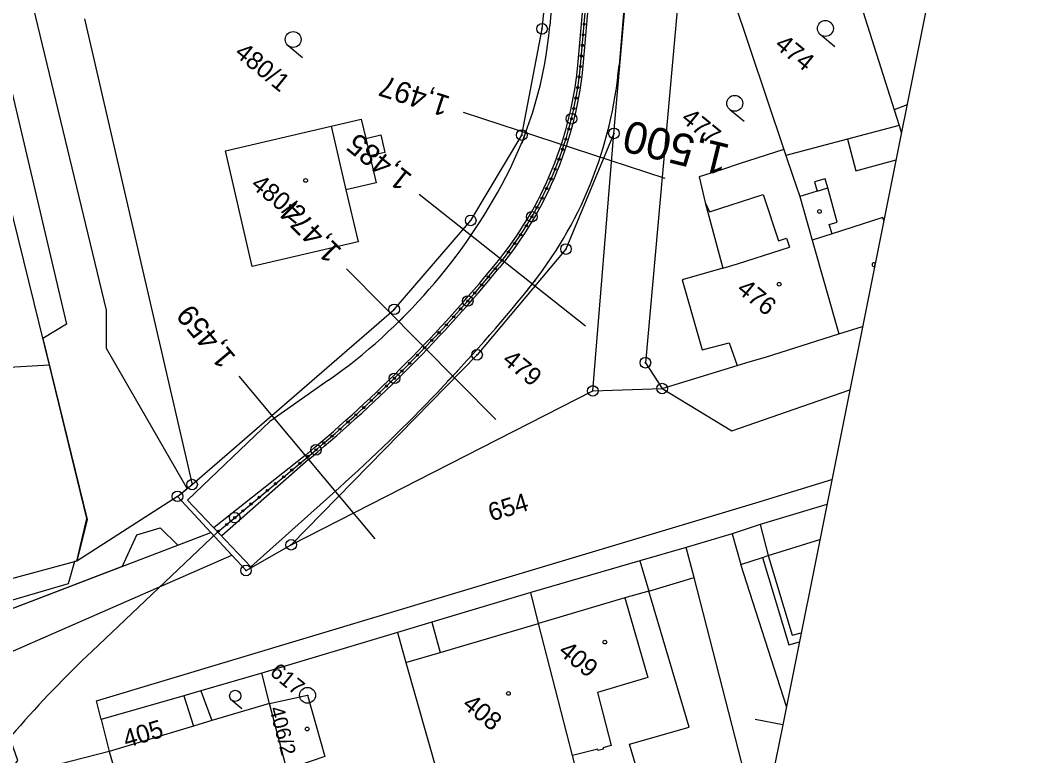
# Model space of a CAD drawing. Extents: x -548552 to -543113, y -1131925 to -1123599.
# Drawn here: x -547952.9 to -547857.9, y -1130326.2 to -1130256.8 of the extents above; entities that cross this region are included whole.
import ezdxf

# ---------------------------------------------------------------- set-up
doc = ezdxf.new("R2010")
doc.units = 0
for name, color, linetype in [('Hranice parcel', 7, 'Continuous'), ('HRANY', 7, 'Continuous'), ('Parcelní čísla', 7, 'Continuous'), ('Poz předměty', 7, 'Continuous'), ('Profile', 7, 'Continuous'), ('PROFILY', 7, 'Continuous'), ('STANIČENÍ', 7, 'Continuous'), ('STANIČENÍ PROFILY', 7, 'Continuous'), ('Vnitřní kresba', 7, 'Continuous'), ('Věcná břemena k části', 7, 'Continuous'), ('Značky bodu BP', 7, 'Continuous'), ('Značky budov', 7, 'Continuous'), ('Značky kultur', 7, 'Continuous')]:
    doc.layers.add(name, color=color, linetype=linetype)

msp = doc.modelspace()

# ---------------------------------------------------------------- linework, layer by layer
at = {"layer": 'Hranice parcel'}
for p, q in [((-547875.793, -1130248.603), (-547870.523, -1130265.266)), ((-547886.54, -1130252.217), (-547880.907, -1130269.021)), ((-547946.864, -1130256.68), (-547936.712, -1130300.601)), ((-547869.3, -1130264.794), (-547870.523, -1130265.266)), ((-547870.523, -1130265.266), (-547870.051, -1130266.746)), ((-547898.926, -1130291.773), (-547896.935, -1130267.495)), ((-547880.907, -1130269.021), (-547880.723, -1130269.571)), ((-547950.166, -1130289.344), (-547954.51, -1130271.592)), ((-547950.166, -1130289.344), (-547979.034, -1130291.056)), ((-547892.388, -1130291.553), (-547885.311, -1130289.372)), ((-547927.369, -1130306.278), (-547898.926, -1130291.773)), ((-547898.926, -1130291.773), (-547892.388, -1130291.553)), ((-547938.084, -1130301.715), (-547936.712, -1130300.601)), ((-547938.084, -1130301.715), (-547947.576, -1130307.809)), ((-547934.936, -1130305.118), (-547938.084, -1130301.715)), ((-547934.936, -1130305.118), (-547932.962, -1130307.254)), ((-547947.576, -1130307.809), (-547961.785, -1130311.634)), ((-547904.057, -1130313.698), (-547904.761, -1130310.778)), ((-547917.342, -1130314.537), (-547930.126, -1130318.387)), ((-547929.424, -1130321.23), (-547930.126, -1130318.387)), ((-547927.777, -1130327.473), (-547929.424, -1130321.23)), ((-547945.274, -1130322.763), (-547944.534, -1130325.765)), ((-547944.534, -1130325.765), (-547952.866, -1130327.903))]:
    msp.add_line(p, q, dxfattribs=at)
for points in [[(-547896.935, -1130267.495), (-547887.738, -1130163.392), (-547881.877, -1130098.297), (-547879.265, -1130068.76), (-547878.132, -1130056.887), (-547878.655, -1130053.714), (-547881.142, -1130041.821), (-547886.592, -1130027.643), (-547894.162, -1130014.15)], [(-547936.712, -1130300.601), (-547917.659, -1130284.083), (-547910.441, -1130275.698), (-547905.626, -1130267.651), (-547903.713, -1130257.639), (-547902.442, -1130245.661)], [(-547890.742, -1130253.386), (-547893.973, -1130289.113), (-547892.388, -1130291.553)], [(-547922.201, -1130272.812), (-547921.059, -1130277.728), (-547931.051, -1130280.035), (-547933.566, -1130269.126), (-547923.587, -1130266.82), (-547920.755, -1130266.161), (-547920.343, -1130267.967), (-547918.927, -1130267.637), (-547918.551, -1130269.298), (-547919.961, -1130269.619), (-547919.368, -1130272.153), (-547922.201, -1130272.812)], [(-547870.051, -1130266.746), (-547874.917, -1130268.032), (-547880.723, -1130269.571)], [(-547870.051, -1130266.746), (-547869.839, -1130267.482)], [(-547896.935, -1130267.495), (-547901.458, -1130278.398), (-547909.843, -1130288.374), (-547927.369, -1130306.278)], [(-547880.907, -1130269.021), (-547885.119, -1130270.375), (-547886.701, -1130270.892), (-547888.897, -1130271.592), (-547888.322, -1130274.021), (-547886.676, -1130280.186), (-547890.515, -1130281.289), (-547888.623, -1130287.913), (-547886.061, -1130287.253), (-547885.311, -1130289.372)], [(-547880.723, -1130269.571), (-547880.093, -1130271.425), (-547879.402, -1130273.459), (-547878.245, -1130277.548), (-547875.748, -1130286.406)], [(-547875.748, -1130286.406), (-547873.492, -1130285.709)], [(-547885.311, -1130289.372), (-547884.105, -1130289.001), (-547882.66, -1130288.604), (-547875.748, -1130286.406)], [(-547947.576, -1130307.809), (-547946.628, -1130303.796), (-547950.166, -1130289.344)], [(-547905.885, -1130309.023), (-547883.569, -1130302.323), (-547876.384, -1130300.132)], [(-547876.852, -1130302.469), (-547883.139, -1130304.376), (-547885.801, -1130305.238), (-547890.112, -1130306.524)], [(-547981.606, -1130359.604), (-547957.156, -1130324.318), (-547959.535, -1130314.525), (-547934.936, -1130305.118)], [(-547880.67, -1130321.515), (-547884.966, -1130308.123), (-547882.943, -1130307.476), (-547882.399, -1130307.3), (-547877.517, -1130305.786)], [(-547932.962, -1130307.254), (-547931.627, -1130308.703), (-547927.369, -1130306.278)], [(-547890.112, -1130306.524), (-547894.483, -1130307.788), (-547904.761, -1130310.778)], [(-547883.113, -1130333.706), (-547889.382, -1130309.363), (-547890.112, -1130306.524)], [(-547960.613, -1130336.605), (-547953.145, -1130326.631), (-547956.382, -1130317.494), (-547932.962, -1130307.254)], [(-547945.274, -1130322.763), (-547945.711, -1130320.988), (-547905.885, -1130309.023)], [(-547904.761, -1130310.778), (-547914.1, -1130313.566), (-547917.342, -1130314.537)], [(-547899.123, -1130332.99), (-547893.631, -1130331.363), (-547895.46, -1130325.074), (-547889.846, -1130323.47), (-547893.649, -1130310.659), (-547895.902, -1130311.287), (-547904.057, -1130313.698)], [(-547899.123, -1130332.99), (-547899.396, -1130331.916), (-547899.823, -1130330.24), (-547900.858, -1130326.159), (-547904.057, -1130313.698)], [(-547917.342, -1130314.537), (-547916.547, -1130317.377), (-547913.569, -1130327.876), (-547909.122, -1130347.545)], [(-547930.126, -1130318.387), (-547935.891, -1130320.049), (-547937.479, -1130320.51), (-547945.274, -1130322.763)], [(-547929.424, -1130321.23), (-547925.826, -1130320.471), (-547924.208, -1130326.227), (-547927.777, -1130327.473)], [(-547929.424, -1130321.23), (-547934.865, -1130322.859), (-547936.589, -1130323.376), (-547944.534, -1130325.765)]]:
    msp.add_lwpolyline(points, dxfattribs=at)
at = {"layer": 'HRANY'}
msp.add_line((-547931.185, -1130308.354), (-547937.13, -1130302.086), dxfattribs=at)
at = {"layer": 'Poz předměty'}
for p, q in [((-547900.306, -1130260.735), (-547883.435, -1130065.797)), ((-547899.808, -1130260.778), (-547882.937, -1130065.84)), ((-547900.861, -1130232.007), (-547902.994, -1130257.354)), ((-547895.075, -1130245.174), (-547896.459, -1130261.06)), ((-547923.848, -1130290.768), (-547929.366, -1130294.667)), ((-547929.366, -1130294.667), (-547937.13, -1130302.086)), ((-547926.062, -1130297.862), (-547925.779, -1130297.626)), ((-547926.062, -1130297.862), (-547934.629, -1130304.664)), ((-547925.742, -1130298.246), (-547933.92, -1130305.422)), ((-547925.742, -1130298.246), (-547925.459, -1130298.01)), ((-547922.852, -1130300.896), (-547931.185, -1130308.354))]:
    msp.add_line(p, q, dxfattribs=at)
for centre, radius, start, end in [((-547940.604, -1130254.189), 37.743, 332.49077, 355.18998), ((-547934.926, -1130257.739), 34.75, 320.53715, 355.05376), ((-547934.926, -1130257.739), 35, 320.53715, 355.05376), ((-547934.926, -1130257.739), 35.25, 320.53715, 355.05376), ((-547935.133, -1130257.688), 38.82, 320.93302, 355.01788), ((-547954.993, -1130246.695), 53.966, 305.24777, 332.49077), ((-548012.099, -1130194.207), 134.709, 309.85025, 320.53715), ((-548012.099, -1130194.207), 134.959, 309.85025, 320.53715), ((-548012.099, -1130194.207), 135.209, 309.85025, 320.53715), ((-548031.641, -1130179.35), 163.121, 311.83002, 320.93302)]:
    msp.add_arc(centre, radius, start, end, dxfattribs=at)
at = {"layer": 'Profile'}
for p, q in [((-547857.912, -1130207.983), (-547881.021, -1130323.267)), ((-547881.021, -1130323.267), (-547901.769, -1130426.774)), ((-547881.021, -1130323.267), (-547883.61, -1130322.748))]:
    msp.add_line(p, q, dxfattribs=at)
at = {"layer": 'PROFILY'}
for points in [[(-547911.159, -1130265.484), (-547892.15, -1130271.704)], [(-547915.298, -1130273.22), (-547899.632, -1130285.652)], [(-547922.148, -1130280.267), (-547908.078, -1130294.481)], [(-547932.31, -1130290.377), (-547919.494, -1130305.732)]]:
    msp.add_lwpolyline(points, dxfattribs=at)
at = {"layer": 'STANIČENÍ'}
for p, q in [((-547900.057, -1130260.757), (-547883.186, -1130065.818)), ((-547917.807, -1130285.819), (-547916.789, -1130284.812)), ((-547912.625, -1130290.863), (-547911.679, -1130289.926)), ((-547934.275, -1130305.043), (-547925.619, -1130297.818)), ((-547946.137, -1130316.304), (-547934.275, -1130305.043))]:
    msp.add_line(p, q, dxfattribs=at)
for centre, radius in [((-547899.749, -1130257.205), 0.1), ((-547899.836, -1130258.202), 0.1), ((-547899.922, -1130259.198), 0.1), ((-547900.008, -1130260.194), 0.1), ((-547900.097, -1130261.19), 0.1), ((-547900.21, -1130262.184), 0.1), ((-547900.351, -1130263.174), 0.1), ((-547900.52, -1130264.159), 0.1), ((-547900.718, -1130265.139), 0.1), ((-547900.943, -1130266.114), 0.5), ((-547900.943, -1130266.114), 0.1), ((-547901.196, -1130267.081), 0.1), ((-547901.477, -1130268.041), 0.1), ((-547901.785, -1130268.992), 0.1), ((-547902.12, -1130269.934), 0.1), ((-547902.482, -1130270.867), 0.1), ((-547902.87, -1130271.788), 0.1), ((-547903.284, -1130272.698), 0.1), ((-547903.725, -1130273.596), 0.1), ((-547904.681, -1130275.352), 0.5), ((-547904.19, -1130274.481), 0.1), ((-547904.681, -1130275.352), 0.1), ((-547905.197, -1130276.209), 0.1), ((-547905.736, -1130277.051), 0.1), ((-547906.887, -1130278.686), 0.1), ((-547906.3, -1130277.877), 0.1), ((-547907.497, -1130279.479), 0.1), ((-547908.129, -1130280.254), 0.1), ((-547908.783, -1130281.01), 0.1), ((-547910.063, -1130282.54), 0.1), ((-547909.411, -1130281.781), 0.1), ((-547910.721, -1130283.294), 0.5), ((-547910.721, -1130283.294), 0.1), ((-547911.386, -1130284.045), 0.1), ((-547912.048, -1130284.782), 0.1), ((-547913.43, -1130286.286), 0.1), ((-547912.739, -1130285.54), 0.1), ((-547914.107, -1130287.006), 0.1), ((-547914.779, -1130287.711), 0.1), ((-547916.197, -1130289.165), 0.1), ((-547915.453, -1130288.407), 0.1), ((-547917.627, -1130290.588), 0.5), ((-547916.927, -1130289.896), 0.1), ((-547917.627, -1130290.588), 0.1), ((-547919.083, -1130291.993), 0.1), ((-547918.375, -1130291.315), 0.1), ((-547919.814, -1130292.683), 0.1), ((-547920.529, -1130293.349), 0.1), ((-547922.013, -1130294.699), 0.1), ((-547921.267, -1130294.025), 0.1), ((-547922.772, -1130295.374), 0.1), ((-547924.281, -1130296.687), 0.1), ((-547923.524, -1130296.033), 0.1), ((-547925.031, -1130297.325), 0.5), ((-547925.031, -1130297.325), 0.1), ((-547926.548, -1130298.594), 0.1), ((-547925.789, -1130297.943), 0.1), ((-547927.316, -1130299.234), 0.1), ((-547928.851, -1130300.516), 0.1), ((-547928.083, -1130299.875), 0.1), ((-547929.619, -1130301.157), 0.1), ((-547931.154, -1130302.438), 0.1), ((-547930.387, -1130301.798), 0.1), ((-547932.69, -1130303.72), 0.5), ((-547931.922, -1130303.079), 0.1), ((-547933.457, -1130304.361), 0.1), ((-547932.69, -1130303.72), 0.1), ((-547934.225, -1130305.001), 0.1)]:
    msp.add_circle(centre, radius, dxfattribs=at)
for centre, radius, start, end in [((-547934.926, -1130257.739), 31.21, 339.99362, 342.91333), ((-547934.926, -1130257.739), 38.63, 320.38987, 322.44089), ((-547868.797, -1130397.774), 112.334, 133.51052, 144.10478)]:
    msp.add_arc(centre, radius, start, end, dxfattribs=at)
at = {"layer": 'Vnitřní kresba'}
for p, q in [((-547923.587, -1130266.82), (-547922.201, -1130272.812)), ((-547920.343, -1130267.967), (-547919.961, -1130269.619)), ((-547874.917, -1130268.032), (-547874.127, -1130271.036)), ((-547874.127, -1130271.036), (-547870.342, -1130269.994)), ((-547877.015, -1130271.779), (-547878.017, -1130272.059)), ((-547876.78, -1130272.615), (-547877.015, -1130271.779)), ((-547877.772, -1130272.93), (-547879.402, -1130273.459)), ((-547878.017, -1130272.059), (-547877.772, -1130272.93)), ((-547877.772, -1130272.93), (-547876.78, -1130272.615)), ((-547875.881, -1130275.85), (-547876.78, -1130272.615)), ((-547882.857, -1130273.25), (-547881.437, -1130277.618)), ((-547876.639, -1130276.083), (-547875.881, -1130275.85)), ((-547871.575, -1130275.424), (-547876.366, -1130276.951)), ((-547871.488, -1130275.708), (-547871.575, -1130275.424)), ((-547876.366, -1130276.951), (-547876.639, -1130276.083)), ((-547881.437, -1130277.618), (-547880.68, -1130277.371)), ((-547880.68, -1130277.371), (-547880.372, -1130278.228)), ((-547876.366, -1130276.951), (-547878.245, -1130277.548)), ((-547885.281, -1130279.788), (-547881.165, -1130278.472)), ((-547881.165, -1130278.472), (-547880.372, -1130278.228)), ((-547886.676, -1130280.186), (-547885.281, -1130279.788)), ((-547892.388, -1130291.553), (-547885.812, -1130295.529)), ((-547885.812, -1130295.529), (-547874.688, -1130291.676)), ((-547885.801, -1130305.238), (-547884.966, -1130308.123)), ((-547883.139, -1130304.376), (-547882.399, -1130307.3)), ((-547894.483, -1130307.788), (-547893.649, -1130310.659)), ((-547882.943, -1130307.476), (-547880.451, -1130315.723)), ((-547882.399, -1130307.3), (-547880.133, -1130314.809)), ((-547893.649, -1130310.659), (-547889.382, -1130309.363)), ((-547895.902, -1130311.287), (-547893.727, -1130318.799)), ((-547914.1, -1130313.566), (-547913.31, -1130316.428)), ((-547913.31, -1130316.428), (-547904.057, -1130313.698)), ((-547880.133, -1130314.809), (-547879.278, -1130314.572)), ((-547880.451, -1130315.723), (-547879.453, -1130315.444)), ((-547916.547, -1130317.377), (-547913.31, -1130316.428)), ((-547893.727, -1130318.799), (-547898.482, -1130320.201)), ((-547937.479, -1130320.51), (-547936.589, -1130323.376)), ((-547935.891, -1130320.049), (-547934.865, -1130322.859)), ((-547898.482, -1130320.201), (-547897.187, -1130325.215)), ((-547897.187, -1130325.215), (-547897.97, -1130325.416)), ((-547944.534, -1130325.765), (-547941.984, -1130334.304)), ((-547898.448, -1130325.543), (-547900.858, -1130326.159)), ((-547898.411, -1130325.688), (-547898.448, -1130325.543)), ((-547897.934, -1130325.561), (-547898.411, -1130325.688)), ((-547897.97, -1130325.416), (-547897.934, -1130325.561))]:
    msp.add_line(p, q, dxfattribs=at)
msp.add_lwpolyline([(-547888.322, -1130274.021), (-547887.919, -1130274.904), (-547882.857, -1130273.25)], dxfattribs=at)
at = {"layer": 'Věcná břemena k části'}
for points in [[(-548000.265, -1130366.14), (-547970.926, -1130344.198), (-547968.69, -1130340.963), (-547974.593, -1130321.657), (-547959.535, -1130314.525), (-547943.275, -1130308.308), (-547941.935, -1130305.349), (-547939.713, -1130304.696), (-547938.062, -1130306.311), (-547934.936, -1130305.118), (-547938.084, -1130301.715), (-547937.178, -1130300.982), (-547944.789, -1130287.779), (-547944.768, -1130284.159), (-547966.347, -1130194.878), (-547973.399, -1130164.536), (-547974.961, -1130164.902), (-547975.826, -1130161.373), (-547977.466, -1130151.859), (-547976.398, -1130151.594), (-547979.822, -1130136.861), (-547987.064, -1130104.442), (-547987.659, -1130099.691)], [(-547989.786, -1130110.3), (-547948.556, -1130285.484), (-547950.778, -1130286.834), (-547946.618, -1130303.894), (-547947.576, -1130307.809), (-547947.791, -1130307.866), (-547948.403, -1130309.948), (-547977.587, -1130318.508), (-547982.562, -1130319.834), (-547984.007, -1130319.121), (-547991.397, -1130320.53), (-548005.074, -1130321.01), (-548012.593, -1130321.437), (-548032.223, -1130322.009)]]:
    msp.add_lwpolyline(points, dxfattribs=at)
at = {"layer": 'Značky bodu BP'}
for centre, radius in [((-547903.713, -1130257.639), 0.5), ((-547903.713, -1130257.639), 0.0303), ((-547905.626, -1130267.65), 0.5), ((-547896.935, -1130267.495), 0.5), ((-547905.626, -1130267.65), 0.0303), ((-547896.935, -1130267.495), 0.0303), ((-547910.441, -1130275.698), 0.5), ((-547910.441, -1130275.698), 0.0303), ((-547901.458, -1130278.398), 0.5), ((-547901.458, -1130278.398), 0.0303), ((-547917.659, -1130284.083), 0.5), ((-547917.659, -1130284.083), 0.0303), ((-547909.843, -1130288.374), 0.5), ((-547909.843, -1130288.374), 0.0303), ((-547893.973, -1130289.113), 0.5), ((-547893.973, -1130289.113), 0.0303), ((-547892.388, -1130291.552), 0.5), ((-547898.926, -1130291.772), 0.5), ((-547898.926, -1130291.772), 0.0303), ((-547892.388, -1130291.552), 0.0303), ((-547936.712, -1130300.601), 0.5), ((-547938.084, -1130301.714), 0.5), ((-547936.712, -1130300.601), 0.0303), ((-547938.084, -1130301.714), 0.0303), ((-547927.368, -1130306.278), 0.5), ((-547927.368, -1130306.278), 0.0303), ((-547931.627, -1130308.703), 0.5), ((-547931.627, -1130308.703), 0.0303), ((-547925.826, -1130320.471), 0.75), ((-547925.826, -1130320.471), 0.03)]:
    msp.add_circle(centre, radius, dxfattribs=at)
at = {"layer": 'Značky budov'}
msp.add_line((-547872.353, -1130280.027), (-547872.299, -1130279.757), dxfattribs=at)
for centre in [(-547926.005, -1130271.93), (-547877.565, -1130274.851), (-547881.356, -1130281.72), (-547897.798, -1130315.456), (-547906.885, -1130320.294), (-547925.855, -1130323.646)]:
    msp.add_circle(centre, 0.175, dxfattribs=at)
msp.add_arc((-547872.433, -1130279.87), 0.175, 40.47902, 296.85173, dxfattribs=at)
at = {"layer": 'Značky kultur'}
for p, q in [((-547877.475, -1130258.184), (-547876.118, -1130259.289)), ((-547927.657, -1130259.223), (-547926.3, -1130260.328)), ((-547886.022, -1130265.241), (-547884.666, -1130266.346)), ((-547932.976, -1130320.928), (-547932.027, -1130321.702))]:
    msp.add_line(p, q, dxfattribs=at)
for centre, radius in [((-547877.001, -1130257.602), 0.75), ((-547927.183, -1130258.641), 0.75), ((-547885.548, -1130264.659), 0.75), ((-547932.645, -1130320.521), 0.525)]:
    msp.add_circle(centre, radius, dxfattribs=at)

# ---------------------------------------------------------------- texts
at = {"layer": 'Parcelní čísla'}
for s, height, rotation, p in [('474', 1.7, 320.83233, (-547881.88, -1130259.329)), ('480/1', 1.7, 320.83233, (-547932.803, -1130260.086)), ('477', 1.7, 320.83233, (-547890.709, -1130266.272)), ('480/2', 1.7, 320.83233, (-547931.27, -1130272.517)), ('476', 1.7, 320.83233, (-547885.461, -1130282.376)), ('479', 1.7, 320.83233, (-547907.574, -1130289.049)), ('654', 1.7, 16.83233, (-547908.49, -1130304.086)), ('409', 1.7, 320.83233, (-547902.274, -1130316.505)), ('408', 1.7, 320.83233, (-547911.337, -1130321.518)), ('406/2', 1.406, 284.83233, (-547929.448, -1130321.719)), ('405', 1.7, 16.83233, (-547942.915, -1130325.449))]:
    msp.add_text(s, height=height, rotation=rotation, dxfattribs=at).set_placement(p)
at = {"layer": 'STANIČENÍ'}
msp.add_text('1,500', height=3, rotation=166.18514, dxfattribs=at).set_placement((-547885.854, -1130268.607))
at = {"layer": 'STANIČENÍ PROFILY'}
for s, rotation, p in [('1,497', 161.87968, (-547912.273, -1130264.067)), ('1,485', 141.56659, (-547915.852, -1130271.504)), ('1,474', 134.71035, (-547922.493, -1130278.498)), ('1,459', 129.85025, (-547932.503, -1130288.585))]:
    msp.add_text(s, height=2, rotation=rotation, dxfattribs=at).set_placement(p)
at = {"layer": 'Značky bodu BP'}
msp.add_text('617', height=1.5, rotation=320.83233, dxfattribs=at).set_placement((-547929.481, -1130318.461))

doc.saveas('drawing.dxf')
